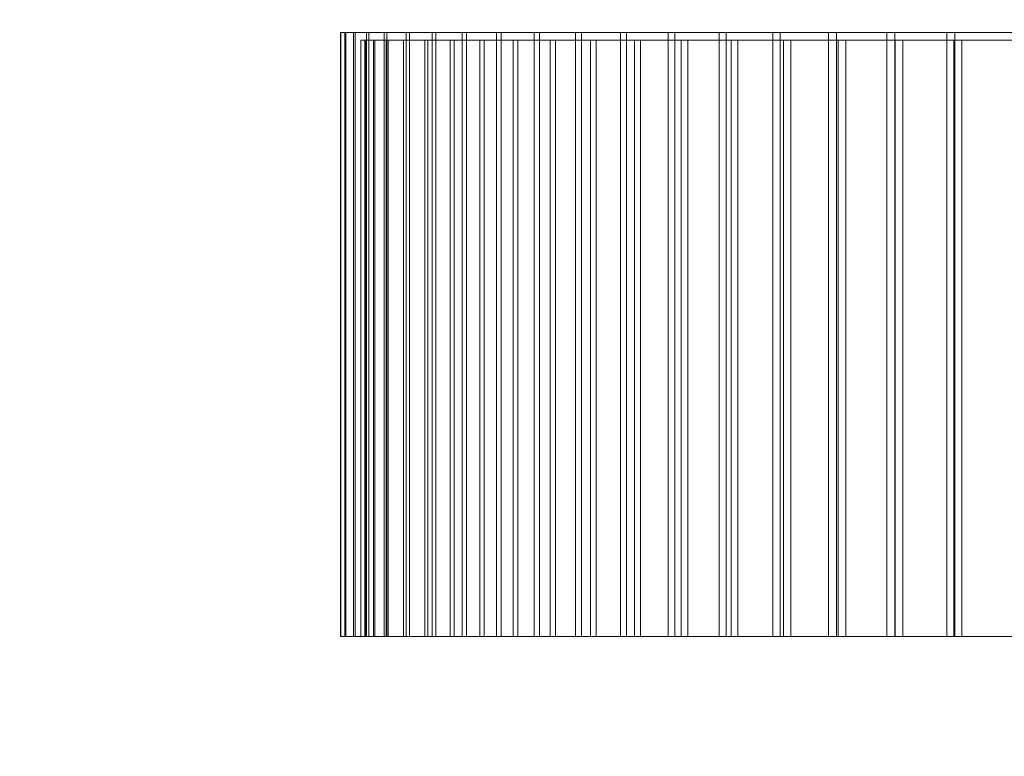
# Model space of a CAD drawing. Header units: millimetres. Extents: x -4738 to 65662, y -68080 to 6847.
# Tile 603 of 656: x 23953 to 24344, y -20018 to -19725. Entities that reach past the tile are written whole.
import ezdxf

# ---------------------------------------------------------------- set-up
doc = ezdxf.new("R2010")
doc.units = ezdxf.units.MM
doc.layers.add('COTAS_O', color=1, linetype='Continuous', lineweight=0)
doc.layers.add('superior_briquetadora', color=7, linetype='Continuous', lineweight=0)
doc.dimstyles.new('R19_100', dxfattribs={"dimtxt": 250, "dimasz": 150, "dimexe": 150, "dimexo": 80, "dimgap": 100, "dimtad": 1, "dimtih": 1, "dimtoh": 1, "dimdsep": 46, "dimcen": 0.09, "dimadec": 0, "dimazin": 0, "dimtfac": 1, "dimtdec": 4, "dimtofl": 0, "dimtmove": 0, "dimatfit": 3, "dimfxl": 1, "dimtolj": 1, "dimtzin": 0, "dimarcsym": 0})

# ---------------------------------------------------------------- blocks, each defined once
blk = doc.blocks.new('DIM_R31_40')
at = {"layer": 'COTAS_O'}
for p, q in [((23750.07, -19480), (23750.07, -20380)), ((25950.07, -19480), (25950.07, -20380)), ((23750.07, -20380), (23900.07, -20335)), ((25950.07, -20380), (25800.07, -20335)), ((23750.07, -20380), (25950.07, -20380)), ((23750.07, -20380), (23900.07, -20425)), ((25950.07, -20380), (25800.07, -20425))]:
    blk.add_line(p, q, dxfattribs=at)
blk.add_text('2200 O', height=250, dxfattribs=at).set_placement((24850.07, -20280))

msp = doc.modelspace()

# ---------------------------------------------------------------- linework, layer by layer
at = {"layer": 'superior_briquetadora'}
for p, q in [((24080.236, -19730), (24080.357, -19730)), ((24081.911, -19730), (24080.236, -19730)), ((24080.236, -19970), (24080.236, -19730)), ((24080.357, -19730), (24082.272, -19730)), ((24080.357, -19970), (24080.357, -19730)), ((24085.373, -19730), (24081.911, -19730)), ((24081.911, -19970), (24081.911, -19730)), ((24082.272, -19730), (24085.974, -19730)), ((24082.272, -19970), (24082.272, -19730)), ((24090.606, -19730), (24085.373, -19730)), ((24085.373, -19970), (24085.373, -19730)), ((24085.974, -19730), (24091.443, -19730)), ((24085.974, -19970), (24085.974, -19730)), ((24097.584, -19730), (24090.606, -19730)), ((24090.606, -19970), (24090.606, -19730)), ((24091.443, -19730), (24098.653, -19730)), ((24091.443, -19970), (24091.443, -19730)), ((24106.273, -19730), (24097.584, -19730)), ((24097.584, -19970), (24097.584, -19730)), ((24098.653, -19730), (24107.57, -19730)), ((24098.653, -19970), (24098.653, -19730)), ((24116.631, -19730), (24106.273, -19730)), ((24106.273, -19970), (24106.273, -19730)), ((24107.57, -19730), (24118.149, -19730)), ((24107.57, -19970), (24107.57, -19730)), ((24128.609, -19730), (24116.631, -19730)), ((24116.631, -19970), (24116.631, -19730)), ((24118.149, -19730), (24130.34, -19730)), ((24118.149, -19970), (24118.149, -19730)), ((24142.147, -19730), (24128.609, -19730)), ((24128.609, -19970), (24128.609, -19730)), ((24130.34, -19730), (24144.083, -19730)), ((24130.34, -19970), (24130.34, -19730)), ((24157.18, -19730), (24142.147, -19730)), ((24142.147, -19970), (24142.147, -19730)), ((24144.083, -19730), (24159.312, -19730)), ((24144.083, -19970), (24144.083, -19730)), ((24173.635, -19730), (24157.18, -19730)), ((24157.18, -19970), (24157.18, -19730)), ((24159.312, -19730), (24175.952, -19730)), ((24159.312, -19970), (24159.312, -19730)), ((24191.432, -19730), (24173.635, -19730)), ((24173.635, -19970), (24173.635, -19730)), ((24175.952, -19730), (24193.923, -19730)), ((24175.952, -19970), (24175.952, -19730)), ((24210.485, -19730), (24191.432, -19730)), ((24191.432, -19970), (24191.432, -19730)), ((24193.923, -19730), (24213.138, -19730)), ((24193.923, -19970), (24193.923, -19730)), ((24230.701, -19730), (24210.485, -19730)), ((24210.485, -19970), (24210.485, -19730)), ((24213.138, -19730), (24233.503, -19730)), ((24213.138, -19970), (24213.138, -19730)), ((24251.982, -19730), (24230.701, -19730)), ((24230.701, -19970), (24230.701, -19730)), ((24233.503, -19730), (24254.92, -19730)), ((24233.503, -19970), (24233.503, -19730)), ((24274.225, -19730), (24251.982, -19730)), ((24251.982, -19970), (24251.982, -19730)), ((24254.92, -19730), (24277.284, -19730)), ((24254.92, -19970), (24254.92, -19730)), ((24297.322, -19730), (24274.225, -19730)), ((24274.225, -19970), (24274.225, -19730)), ((24277.284, -19730), (24300.487, -19730)), ((24277.284, -19970), (24277.284, -19730)), ((24321.16, -19730), (24297.322, -19730)), ((24297.322, -19970), (24297.322, -19730)), ((24300.487, -19730), (24324.416, -19730)), ((24300.487, -19970), (24300.487, -19730)), ((24345.624, -19730), (24321.16, -19730)), ((24321.16, -19970), (24321.16, -19730)), ((24324.416, -19730), (24348.955, -19730)), ((24324.416, -19970), (24324.416, -19730)), ((24089.871, -19733), (24088.232, -19733)), ((24088.232, -19970), (24088.232, -19733)), ((24088.232, -19733), (24088.35, -19733)), ((24088.35, -19970), (24088.35, -19733)), ((24088.35, -19733), (24090.225, -19733)), ((24093.258, -19733), (24089.871, -19733)), ((24089.871, -19970), (24089.871, -19733)), ((24090.225, -19970), (24090.225, -19733)), ((24090.225, -19733), (24093.846, -19733)), ((24098.378, -19733), (24093.258, -19733)), ((24093.258, -19970), (24093.258, -19733)), ((24093.846, -19970), (24093.846, -19733)), ((24093.846, -19733), (24099.197, -19733)), ((24105.205, -19733), (24098.378, -19733)), ((24098.378, -19970), (24098.378, -19733)), ((24099.197, -19970), (24099.197, -19733)), ((24099.197, -19733), (24106.251, -19733)), ((24113.706, -19733), (24105.205, -19733)), ((24105.205, -19970), (24105.205, -19733)), ((24106.251, -19970), (24106.251, -19733)), ((24106.251, -19733), (24114.975, -19733)), ((24123.841, -19733), (24113.706, -19733)), ((24113.706, -19970), (24113.706, -19733)), ((24114.975, -19970), (24114.975, -19733)), ((24114.975, -19733), (24125.326, -19733)), ((24135.559, -19733), (24123.841, -19733)), ((24123.841, -19970), (24123.841, -19733)), ((24125.326, -19970), (24125.326, -19733)), ((24125.326, -19733), (24137.253, -19733)), ((24148.805, -19733), (24135.559, -19733)), ((24135.559, -19970), (24135.559, -19733)), ((24137.253, -19970), (24137.253, -19733)), ((24137.253, -19733), (24150.699, -19733)), ((24163.513, -19733), (24148.805, -19733)), ((24148.805, -19970), (24148.805, -19733)), ((24150.699, -19970), (24150.699, -19733)), ((24150.699, -19733), (24165.598, -19733)), ((24179.612, -19733), (24163.513, -19733)), ((24163.513, -19970), (24163.513, -19733)), ((24165.598, -19970), (24165.598, -19733)), ((24165.598, -19733), (24181.879, -19733)), ((24197.024, -19733), (24179.612, -19733)), ((24179.612, -19970), (24179.612, -19733)), ((24181.879, -19970), (24181.879, -19733)), ((24181.879, -19733), (24199.461, -19733)), ((24215.665, -19733), (24197.024, -19733)), ((24197.024, -19970), (24197.024, -19733)), ((24199.461, -19970), (24199.461, -19733)), ((24199.461, -19733), (24218.261, -19733)), ((24235.444, -19733), (24215.665, -19733)), ((24215.665, -19970), (24215.665, -19733)), ((24218.261, -19970), (24218.261, -19733)), ((24218.261, -19733), (24238.186, -19733)), ((24256.265, -19733), (24235.444, -19733)), ((24235.444, -19970), (24235.444, -19733)), ((24238.186, -19970), (24238.186, -19733)), ((24238.186, -19733), (24259.139, -19733)), ((24278.027, -19733), (24256.265, -19733)), ((24256.265, -19970), (24256.265, -19733)), ((24259.139, -19970), (24259.139, -19733)), ((24259.139, -19733), (24281.02, -19733)), ((24300.624, -19733), (24278.027, -19733)), ((24278.027, -19970), (24278.027, -19733)), ((24281.02, -19970), (24281.02, -19733)), ((24281.02, -19733), (24303.721, -19733)), ((24323.947, -19733), (24300.624, -19733)), ((24300.624, -19970), (24300.624, -19733)), ((24303.721, -19970), (24303.721, -19733)), ((24303.721, -19733), (24327.132, -19733)), ((24347.882, -19733), (24323.947, -19733)), ((24323.947, -19970), (24323.947, -19733)), ((24327.132, -19970), (24327.132, -19733)), ((24327.132, -19733), (24351.141, -19733)), ((24081.911, -19970), (24080.236, -19970)), ((24080.236, -19970), (24080.357, -19970)), ((24080.357, -19970), (24082.272, -19970)), ((24085.373, -19970), (24081.911, -19970)), ((24082.272, -19970), (24085.974, -19970)), ((24090.606, -19970), (24085.373, -19970)), ((24085.974, -19970), (24091.443, -19970)), ((24088.232, -19970), (24088.35, -19970)), ((24089.871, -19970), (24088.232, -19970)), ((24088.35, -19970), (24090.225, -19970)), ((24093.258, -19970), (24089.871, -19970)), ((24090.225, -19970), (24093.846, -19970)), ((24097.584, -19970), (24090.606, -19970)), ((24091.443, -19970), (24098.653, -19970)), ((24098.378, -19970), (24093.258, -19970)), ((24093.846, -19970), (24099.197, -19970)), ((24106.273, -19970), (24097.584, -19970)), ((24105.205, -19970), (24098.378, -19970)), ((24098.653, -19970), (24107.57, -19970)), ((24099.197, -19970), (24106.251, -19970)), ((24113.706, -19970), (24105.205, -19970)), ((24106.251, -19970), (24114.975, -19970)), ((24116.631, -19970), (24106.273, -19970)), ((24107.57, -19970), (24118.149, -19970)), ((24123.841, -19970), (24113.706, -19970)), ((24114.975, -19970), (24125.326, -19970)), ((24128.609, -19970), (24116.631, -19970)), ((24118.149, -19970), (24130.34, -19970)), ((24135.559, -19970), (24123.841, -19970)), ((24125.326, -19970), (24137.253, -19970)), ((24142.147, -19970), (24128.609, -19970)), ((24130.34, -19970), (24144.083, -19970)), ((24148.805, -19970), (24135.559, -19970)), ((24137.253, -19970), (24150.699, -19970)), ((24157.18, -19970), (24142.147, -19970)), ((24144.083, -19970), (24159.312, -19970)), ((24163.513, -19970), (24148.805, -19970)), ((24150.699, -19970), (24165.598, -19970)), ((24173.635, -19970), (24157.18, -19970)), ((24159.312, -19970), (24175.952, -19970)), ((24179.612, -19970), (24163.513, -19970)), ((24165.598, -19970), (24181.879, -19970)), ((24191.432, -19970), (24173.635, -19970)), ((24175.952, -19970), (24193.923, -19970)), ((24197.024, -19970), (24179.612, -19970)), ((24181.879, -19970), (24199.461, -19970)), ((24210.485, -19970), (24191.432, -19970)), ((24193.923, -19970), (24213.138, -19970)), ((24215.665, -19970), (24197.024, -19970)), ((24199.461, -19970), (24218.261, -19970)), ((24230.701, -19970), (24210.485, -19970)), ((24213.138, -19970), (24233.503, -19970)), ((24235.444, -19970), (24215.665, -19970)), ((24218.261, -19970), (24238.186, -19970)), ((24251.982, -19970), (24230.701, -19970)), ((24233.503, -19970), (24254.92, -19970)), ((24256.265, -19970), (24235.444, -19970)), ((24238.186, -19970), (24259.139, -19970)), ((24274.225, -19970), (24251.982, -19970)), ((24254.92, -19970), (24277.284, -19970)), ((24278.027, -19970), (24256.265, -19970)), ((24259.139, -19970), (24281.02, -19970)), ((24297.322, -19970), (24274.225, -19970)), ((24277.284, -19970), (24300.487, -19970)), ((24300.624, -19970), (24278.027, -19970)), ((24281.02, -19970), (24303.721, -19970)), ((24321.16, -19970), (24297.322, -19970)), ((24300.487, -19970), (24324.416, -19970)), ((24323.947, -19970), (24300.624, -19970)), ((24303.721, -19970), (24327.132, -19970)), ((24345.624, -19970), (24321.16, -19970)), ((24347.882, -19970), (24323.947, -19970)), ((24324.416, -19970), (24348.955, -19970)), ((24327.132, -19970), (24351.141, -19970))]:
    msp.add_line(p, q, dxfattribs=at)

# ---------------------------------------------------------------- dimensions: what is measured, and where the dimension line sits
at = {"layer": 'COTAS_O'}
dim = msp.add_aligned_dim(p1=(23750.067, -19480), p2=(25950.067, -19480), distance=-900, text='<> O', dimstyle='R19_100', dxfattribs=at)
dim.commit()
dim.dimension.update_dxf_attribs({"geometry": 'DIM_R31_40', "text_midpoint": (24850.067, -20380)})

doc.saveas('drawing.dxf')
